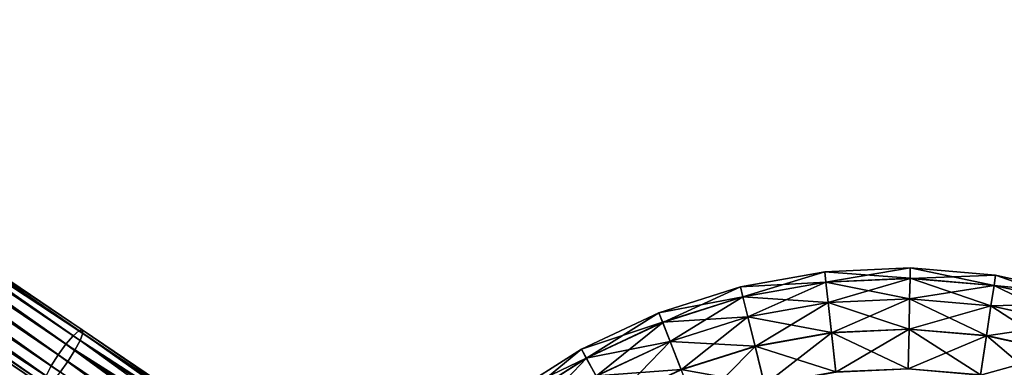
# Model space of a CAD drawing. Header units: millimetres. Extents: x 64 to 3333, y 103 to 3347.
# Tile 336 of 519: x 3015 to 3087, y 904 to 929. Entities that reach past the tile are written whole.
import ezdxf

# ---------------------------------------------------------------- set-up
doc = ezdxf.new("R2010")
doc.units = ezdxf.units.MM
doc.header["$LTSCALE"] = 25.4
doc.layers.get('0').update_dxf_attribs({"true_color": 0xff5454})

# ---------------------------------------------------------------- blocks, each defined once
blk = doc.blocks.new('SPIDER-6785-9743.STL')
at = {"color": 0}
mesh = blk.add_polyface(dxfattribs=at)
corners = [(2985.215, 928.855, 1382.335), (3019.356, 906.414, 1392.631), (2985.739, 929.155, 1381.569), (3018.937, 906.043, 1393.431)]
mesh.append_faces([[corners[k] for k in face] for face in [(0, 1, 2), (1, 0, 3)]], dxfattribs={"vtx0": -1, "color": 0})
mesh = blk.add_polyface(dxfattribs=at)
corners = [(2985.739, 929.155, 1381.569), (3019.598, 906.48, 1391.689), (2986.106, 929.136, 1380.665), (3019.356, 906.414, 1392.631)]
mesh.append_faces([[corners[k] for k in face] for face in [(0, 1, 2), (1, 0, 3)]], dxfattribs={"vtx0": -1, "color": 0})
mesh = blk.add_polyface(dxfattribs=at)
corners = [(2986.106, 929.136, 1380.665), (3019.628, 906.23, 1390.746), (2986.26, 928.802, 1379.762), (3019.598, 906.48, 1391.689)]
mesh.append_faces([[corners[k] for k in face] for face in [(0, 1, 2), (1, 0, 3)]], dxfattribs={"vtx0": -1, "color": 0})
mesh = blk.add_polyface(dxfattribs=at)
corners = [(3017.842, 904.65, 1394.152), (2984.613, 928.283, 1382.847), (2984.025, 927.526, 1383.027), (3018.405, 905.424, 1393.965)]
mesh.append_faces([[corners[k] for k in face] for face in [(0, 1, 2), (1, 0, 3)]], dxfattribs={"vtx0": -1, "color": 0})
mesh = blk.add_polyface(dxfattribs=at)
corners = [(3018.405, 905.424, 1393.965), (2985.215, 928.855, 1382.335), (2984.613, 928.283, 1382.847), (3018.937, 906.043, 1393.431)]
mesh.append_faces([[corners[k] for k in face] for face in [(0, 1, 2), (1, 0, 3)]], dxfattribs={"vtx0": -1, "color": 0})
mesh = blk.add_polyface(dxfattribs=at)
corners = [(2986.26, 928.802, 1379.762), (3019.439, 905.703, 1389.947), (2986.177, 928.204, 1378.996), (3019.628, 906.23, 1390.746)]
mesh.append_faces([[corners[k] for k in face] for face in [(0, 1, 2), (1, 0, 3)]], dxfattribs={"vtx0": -1, "color": 0})
mesh = blk.add_polyface(dxfattribs=at)
corners = [(3017.333, 903.839, 1393.965), (2984.025, 927.526, 1383.027), (2983.541, 926.698, 1382.847), (3017.842, 904.65, 1394.152)]
mesh.append_faces([[corners[k] for k in face] for face in [(0, 1, 2), (1, 0, 3)]], dxfattribs={"vtx0": -1, "color": 0})
mesh = blk.add_polyface(dxfattribs=at)
corners = [(2986.177, 928.204, 1378.996), (3019.062, 904.98, 1389.413), (2985.87, 927.433, 1378.484), (3019.439, 905.703, 1389.947)]
mesh.append_faces([[corners[k] for k in face] for face in [(0, 1, 2), (1, 0, 3)]], dxfattribs={"vtx0": -1, "color": 0})
mesh = blk.add_polyface(dxfattribs=at)
corners = [(2985.87, 927.433, 1378.484), (3018.553, 904.169, 1389.225), (2985.386, 926.605, 1378.304), (3019.062, 904.98, 1389.413)]
mesh.append_faces([[corners[k] for k in face] for face in [(0, 1, 2), (1, 0, 3)]], dxfattribs={"vtx0": -1, "color": 0})
mesh = blk.add_polyface(dxfattribs=at)
corners = [(3016.956, 903.115, 1393.431), (2983.541, 926.698, 1382.847), (2983.234, 925.927, 1382.335), (3017.333, 903.839, 1393.965)]
mesh.append_faces([[corners[k] for k in face] for face in [(0, 1, 2), (1, 0, 3)]], dxfattribs={"vtx0": -1, "color": 0})
mesh = blk.add_polyface(dxfattribs=at)
corners = [(2985.386, 926.605, 1378.304), (3017.99, 903.395, 1389.413), (2984.798, 925.848, 1378.484), (3018.553, 904.169, 1389.225)]
mesh.append_faces([[corners[k] for k in face] for face in [(0, 1, 2), (1, 0, 3)]], dxfattribs={"vtx0": -1, "color": 0})
mesh = blk.add_polyface(dxfattribs=at)
corners = [(3016.768, 902.588, 1392.631), (2983.234, 925.927, 1382.335), (2983.151, 925.328, 1381.569), (3016.956, 903.115, 1393.431)]
mesh.append_faces([[corners[k] for k in face] for face in [(0, 1, 2), (1, 0, 3)]], dxfattribs={"vtx0": -1, "color": 0})
mesh = blk.add_polyface(dxfattribs=at)
corners = [(2984.798, 925.848, 1378.484), (3017.458, 902.775, 1389.947), (2984.196, 925.276, 1378.996), (3017.99, 903.395, 1389.413)]
mesh.append_faces([[corners[k] for k in face] for face in [(0, 1, 2), (1, 0, 3)]], dxfattribs={"vtx0": -1, "color": 0})
mesh = blk.add_polyface(dxfattribs=at)
corners = [(3016.797, 902.339, 1391.689), (2983.151, 925.328, 1381.569), (2983.304, 924.995, 1380.665), (3016.768, 902.588, 1392.631)]
mesh.append_faces([[corners[k] for k in face] for face in [(0, 1, 2), (1, 0, 3)]], dxfattribs={"vtx0": -1, "color": 0})
mesh = blk.add_polyface(dxfattribs=at)
corners = [(3017.04, 902.404, 1390.746), (2983.304, 924.995, 1380.665), (2983.672, 924.976, 1379.762), (3016.797, 902.339, 1391.689)]
mesh.append_faces([[corners[k] for k in face] for face in [(0, 1, 2), (1, 0, 3)]], dxfattribs={"vtx0": -1, "color": 0})
mesh = blk.add_polyface(dxfattribs=at)
corners = [(3017.458, 902.775, 1389.947), (2983.672, 924.976, 1379.762), (2984.196, 925.276, 1378.996), (3017.04, 902.404, 1390.746)]
mesh.append_faces([[corners[k] for k in face] for face in [(0, 1, 2), (1, 0, 3)]], dxfattribs={"vtx0": -1, "color": 0})
at = {"color": 7, "true_color": 0xffffff}
mesh = blk.add_polyface(dxfattribs=at)
corners = [(3073.903, 910.716, 64.909), (3080.158, 911.002, 58.885), (3073.903, 910.719, 58.885), (3080.158, 911, 64.909)]
mesh.append_faces([[corners[k] for k in face] for face in [(0, 1, 2), (1, 0, 3)]], dxfattribs={"vtx0": -1, "color": 7})
mesh = blk.add_polyface(dxfattribs=at)
corners = [(3073.903, 910.719, 58.885), (3080.143, 910.25, 52.908), (3073.986, 909.971, 52.908), (3080.158, 911.002, 58.885)]
mesh.append_faces([[corners[k] for k in face] for face in [(0, 1, 2), (1, 0, 3)]], dxfattribs={"vtx0": -1, "color": 7})
mesh = blk.add_polyface(dxfattribs=at)
corners = [(3073.987, 909.963, 70.885), (3080.158, 911, 64.909), (3073.903, 910.716, 64.909), (3080.142, 910.242, 70.885)]
mesh.append_faces([[corners[k] for k in face] for face in [(0, 1, 2), (1, 0, 3)]], dxfattribs={"vtx0": -1, "color": 7})
mesh = blk.add_polyface(dxfattribs=at)
corners = [(3080.142, 910.242, 70.885), (3086.395, 910.465, 64.909), (3080.158, 911, 64.909), (3086.281, 909.716, 70.885)]
mesh.append_faces([[corners[k] for k in face] for face in [(0, 1, 2), (1, 0, 3)]], dxfattribs={"vtx0": -1, "color": 7})
mesh = blk.add_polyface(dxfattribs=at)
corners = [(3080.158, 911.002, 58.885), (3086.282, 909.723, 52.908), (3080.143, 910.25, 52.908), (3086.396, 910.467, 58.885)]
mesh.append_faces([[corners[k] for k in face] for face in [(0, 1, 2), (1, 0, 3)]], dxfattribs={"vtx0": -1, "color": 7})
mesh = blk.add_polyface(dxfattribs=at)
corners = [(3080.158, 911, 64.909), (3086.396, 910.467, 58.885), (3080.158, 911.002, 58.885), (3086.395, 910.465, 64.909)]
mesh.append_faces([[corners[k] for k in face] for face in [(0, 1, 2), (1, 0, 3)]], dxfattribs={"vtx0": -1, "color": 7})
mesh = blk.add_polyface(dxfattribs=at)
corners = [(3067.74, 909.619, 64.909), (3073.903, 910.719, 58.885), (3067.739, 909.621, 58.885), (3073.903, 910.716, 64.909)]
mesh.append_faces([[corners[k] for k in face] for face in [(0, 1, 2), (1, 0, 3)]], dxfattribs={"vtx0": -1, "color": 7})
mesh = blk.add_polyface(dxfattribs=at)
corners = [(3067.739, 909.621, 58.885), (3073.986, 909.971, 52.908), (3067.919, 908.89, 52.908), (3073.903, 910.719, 58.885)]
mesh.append_faces([[corners[k] for k in face] for face in [(0, 1, 2), (1, 0, 3)]], dxfattribs={"vtx0": -1, "color": 7})
mesh = blk.add_polyface(dxfattribs=at)
corners = [(3067.921, 908.883, 70.885), (3073.903, 910.716, 64.909), (3067.74, 909.619, 64.909), (3073.987, 909.963, 70.885)]
mesh.append_faces([[corners[k] for k in face] for face in [(0, 1, 2), (1, 0, 3)]], dxfattribs={"vtx0": -1, "color": 7})
mesh = blk.add_polyface(dxfattribs=at)
corners = [(3073.986, 909.971, 52.908), (3080.112, 908.754, 47.072), (3074.152, 908.484, 47.072), (3080.143, 910.25, 52.908)]
mesh.append_faces([[corners[k] for k in face] for face in [(0, 1, 2), (1, 0, 3)]], dxfattribs={"vtx0": -1, "color": 7})
mesh = blk.add_polyface(dxfattribs=at)
corners = [(3074.153, 908.471, 76.72), (3080.142, 910.242, 70.885), (3073.987, 909.963, 70.885), (3080.112, 908.742, 76.72)]
mesh.append_faces([[corners[k] for k in face] for face in [(0, 1, 2), (1, 0, 3)]], dxfattribs={"vtx0": -1, "color": 7})
mesh = blk.add_polyface(dxfattribs=at)
corners = [(3080.143, 910.25, 52.908), (3086.057, 908.244, 47.072), (3080.112, 908.754, 47.072), (3086.282, 909.723, 52.908)]
mesh.append_faces([[corners[k] for k in face] for face in [(0, 1, 2), (1, 0, 3)]], dxfattribs={"vtx0": -1, "color": 7})
mesh = blk.add_polyface(dxfattribs=at)
corners = [(3080.112, 908.742, 76.72), (3086.281, 909.716, 70.885), (3080.142, 910.242, 70.885), (3086.055, 908.232, 76.72)]
mesh.append_faces([[corners[k] for k in face] for face in [(0, 1, 2), (1, 0, 3)]], dxfattribs={"vtx0": -1, "color": 7})
mesh = blk.add_polyface(dxfattribs=at)
corners = [(3086.281, 909.716, 70.885), (3092.51, 909.12, 64.909), (3086.395, 910.465, 64.909), (3092.299, 908.392, 70.885)]
mesh.append_faces([[corners[k] for k in face] for face in [(0, 1, 2), (1, 0, 3)]], dxfattribs={"vtx0": -1, "color": 7})
mesh = blk.add_polyface(dxfattribs=at)
corners = [(3086.396, 910.467, 58.885), (3092.301, 908.399, 52.908), (3086.282, 909.723, 52.908), (3092.51, 909.122, 58.885)]
mesh.append_faces([[corners[k] for k in face] for face in [(0, 1, 2), (1, 0, 3)]], dxfattribs={"vtx0": -1, "color": 7})
mesh = blk.add_polyface(dxfattribs=at)
corners = [(3086.395, 910.465, 64.909), (3092.51, 909.122, 58.885), (3086.396, 910.467, 58.885), (3092.51, 909.12, 64.909)]
mesh.append_faces([[corners[k] for k in face] for face in [(0, 1, 2), (1, 0, 3)]], dxfattribs={"vtx0": -1, "color": 7})
mesh = blk.add_polyface(dxfattribs=at)
corners = [(3061.772, 907.726, 64.909), (3067.739, 909.621, 58.885), (3061.771, 907.728, 58.885), (3067.74, 909.619, 64.909)]
mesh.append_faces([[corners[k] for k in face] for face in [(0, 1, 2), (1, 0, 3)]], dxfattribs={"vtx0": -1, "color": 7})
mesh = blk.add_polyface(dxfattribs=at)
corners = [(3061.771, 907.728, 58.885), (3067.919, 908.89, 52.908), (3062.045, 907.027, 52.908), (3067.739, 909.621, 58.885)]
mesh.append_faces([[corners[k] for k in face] for face in [(0, 1, 2), (1, 0, 3)]], dxfattribs={"vtx0": -1, "color": 7})
mesh = blk.add_polyface(dxfattribs=at)
corners = [(3062.048, 907.02, 70.885), (3067.74, 909.619, 64.909), (3061.772, 907.726, 64.909), (3067.921, 908.883, 70.885)]
mesh.append_faces([[corners[k] for k in face] for face in [(0, 1, 2), (1, 0, 3)]], dxfattribs={"vtx0": -1, "color": 7})
mesh = blk.add_polyface(dxfattribs=at)
corners = [(3067.919, 908.89, 52.908), (3074.152, 908.484, 47.072), (3068.277, 907.438, 47.072), (3073.986, 909.971, 52.908)]
mesh.append_faces([[corners[k] for k in face] for face in [(0, 1, 2), (1, 0, 3)]], dxfattribs={"vtx0": -1, "color": 7})
mesh = blk.add_polyface(dxfattribs=at)
corners = [(3068.28, 907.426, 76.72), (3073.987, 909.963, 70.885), (3067.921, 908.883, 70.885), (3074.153, 908.471, 76.72)]
mesh.append_faces([[corners[k] for k in face] for face in [(0, 1, 2), (1, 0, 3)]], dxfattribs={"vtx0": -1, "color": 7})
mesh = blk.add_polyface(dxfattribs=at)
corners = [(3086.055, 908.232, 76.72), (3092.299, 908.392, 70.885), (3086.281, 909.716, 70.885), (3091.882, 906.95, 76.72)]
mesh.append_faces([[corners[k] for k in face] for face in [(0, 1, 2), (1, 0, 3)]], dxfattribs={"vtx0": -1, "color": 7})
mesh = blk.add_polyface(dxfattribs=at)
corners = [(3086.282, 909.723, 52.908), (3091.885, 906.962, 47.072), (3086.057, 908.244, 47.072), (3092.301, 908.399, 52.908)]
mesh.append_faces([[corners[k] for k in face] for face in [(0, 1, 2), (1, 0, 3)]], dxfattribs={"vtx0": -1, "color": 7})
mesh = blk.add_polyface(dxfattribs=at)
corners = [(3062.045, 907.027, 52.908), (3068.277, 907.438, 47.072), (3062.59, 905.634, 47.072), (3067.919, 908.89, 52.908)]
mesh.append_faces([[corners[k] for k in face] for face in [(0, 1, 2), (1, 0, 3)]], dxfattribs={"vtx0": -1, "color": 7})
mesh = blk.add_polyface(dxfattribs=at)
corners = [(3062.594, 905.622, 76.72), (3067.921, 908.883, 70.885), (3062.048, 907.02, 70.885), (3068.28, 907.426, 76.72)]
mesh.append_faces([[corners[k] for k in face] for face in [(0, 1, 2), (1, 0, 3)]], dxfattribs={"vtx0": -1, "color": 7})
mesh = blk.add_polyface(dxfattribs=at)
corners = [(3068.277, 907.438, 47.072), (3074.397, 906.281, 41.47), (3068.808, 905.286, 41.47), (3074.152, 908.484, 47.072)]
mesh.append_faces([[corners[k] for k in face] for face in [(0, 1, 2), (1, 0, 3)]], dxfattribs={"vtx0": -1, "color": 7})
mesh = blk.add_polyface(dxfattribs=at)
corners = [(3068.812, 905.27, 82.32), (3074.153, 908.471, 76.72), (3068.28, 907.426, 76.72), (3074.398, 906.264, 82.32)]
mesh.append_faces([[corners[k] for k in face] for face in [(0, 1, 2), (1, 0, 3)]], dxfattribs={"vtx0": -1, "color": 7})
mesh = blk.add_polyface(dxfattribs=at)
corners = [(3074.152, 908.484, 47.072), (3080.068, 906.539, 41.47), (3074.397, 906.281, 41.47), (3080.112, 908.754, 47.072)]
mesh.append_faces([[corners[k] for k in face] for face in [(0, 1, 2), (1, 0, 3)]], dxfattribs={"vtx0": -1, "color": 7})
mesh = blk.add_polyface(dxfattribs=at)
corners = [(3074.398, 906.264, 82.32), (3080.112, 908.742, 76.72), (3074.153, 908.471, 76.72), (3080.067, 906.521, 82.32)]
mesh.append_faces([[corners[k] for k in face] for face in [(0, 1, 2), (1, 0, 3)]], dxfattribs={"vtx0": -1, "color": 7})
mesh = blk.add_polyface(dxfattribs=at)
corners = [(3080.067, 906.521, 82.32), (3086.055, 908.232, 76.72), (3080.112, 908.742, 76.72), (3085.721, 906.036, 82.32)]
mesh.append_faces([[corners[k] for k in face] for face in [(0, 1, 2), (1, 0, 3)]], dxfattribs={"vtx0": -1, "color": 7})
mesh = blk.add_polyface(dxfattribs=at)
corners = [(3080.112, 908.754, 47.072), (3085.724, 906.053, 41.47), (3080.068, 906.539, 41.47), (3086.057, 908.244, 47.072)]
mesh.append_faces([[corners[k] for k in face] for face in [(0, 1, 2), (1, 0, 3)]], dxfattribs={"vtx0": -1, "color": 7})
mesh = blk.add_polyface(dxfattribs=at)
corners = [(3085.721, 906.036, 82.32), (3091.882, 906.95, 76.72), (3086.055, 908.232, 76.72), (3091.264, 904.818, 82.32)]
mesh.append_faces([[corners[k] for k in face] for face in [(0, 1, 2), (1, 0, 3)]], dxfattribs={"vtx0": -1, "color": 7})
mesh = blk.add_polyface(dxfattribs=at)
corners = [(3086.057, 908.244, 47.072), (3091.269, 904.834, 41.47), (3085.724, 906.053, 41.47), (3091.885, 906.962, 47.072)]
mesh.append_faces([[corners[k] for k in face] for face in [(0, 1, 2), (1, 0, 3)]], dxfattribs={"vtx0": -1, "color": 7})
mesh = blk.add_polyface(dxfattribs=at)
corners = [(3056.102, 905.07, 64.909), (3061.771, 907.728, 58.885), (3056.101, 905.073, 58.885), (3061.772, 907.726, 64.909)]
mesh.append_faces([[corners[k] for k in face] for face in [(0, 1, 2), (1, 0, 3)]], dxfattribs={"vtx0": -1, "color": 7})
mesh = blk.add_polyface(dxfattribs=at)
corners = [(3056.101, 905.073, 58.885), (3062.045, 907.027, 52.908), (3056.464, 904.413, 52.908), (3061.771, 907.728, 58.885)]
mesh.append_faces([[corners[k] for k in face] for face in [(0, 1, 2), (1, 0, 3)]], dxfattribs={"vtx0": -1, "color": 7})
mesh = blk.add_polyface(dxfattribs=at)
corners = [(3056.468, 904.407, 70.885), (3061.772, 907.726, 64.909), (3056.102, 905.07, 64.909), (3062.048, 907.02, 70.885)]
mesh.append_faces([[corners[k] for k in face] for face in [(0, 1, 2), (1, 0, 3)]], dxfattribs={"vtx0": -1, "color": 7})
mesh = blk.add_polyface(dxfattribs=at)
corners = [(3062.59, 905.634, 47.072), (3068.808, 905.286, 41.47), (3063.396, 903.57, 41.47), (3068.277, 907.438, 47.072)]
mesh.append_faces([[corners[k] for k in face] for face in [(0, 1, 2), (1, 0, 3)]], dxfattribs={"vtx0": -1, "color": 7})
mesh = blk.add_polyface(dxfattribs=at)
corners = [(3063.403, 903.554, 82.32), (3068.28, 907.426, 76.72), (3062.594, 905.622, 76.72), (3068.812, 905.27, 82.32)]
mesh.append_faces([[corners[k] for k in face] for face in [(0, 1, 2), (1, 0, 3)]], dxfattribs={"vtx0": -1, "color": 7})
mesh = blk.add_polyface(dxfattribs=at)
corners = [(3056.464, 904.413, 52.908), (3062.59, 905.634, 47.072), (3057.186, 903.103, 47.072), (3062.045, 907.027, 52.908)]
mesh.append_faces([[corners[k] for k in face] for face in [(0, 1, 2), (1, 0, 3)]], dxfattribs={"vtx0": -1, "color": 7})
mesh = blk.add_polyface(dxfattribs=at)
corners = [(3057.192, 903.092, 76.72), (3062.048, 907.02, 70.885), (3056.468, 904.407, 70.885), (3062.594, 905.622, 76.72)]
mesh.append_faces([[corners[k] for k in face] for face in [(0, 1, 2), (1, 0, 3)]], dxfattribs={"vtx0": -1, "color": 7})
at = {"color": 0}
mesh = blk.add_polyface(dxfattribs=at)
corners = [(3041.11, 891.044, 1395.248), (3018.937, 906.043, 1393.431), (3018.405, 905.424, 1393.965)]
mesh.append_faces([[corners[k] for k in face] for face in [(0, 1, 2)]], dxfattribs={"color": 0})
mesh = blk.add_polyface(dxfattribs=at)
corners = [(3041.368, 891.524, 1394.439), (3019.356, 906.414, 1392.631), (3018.937, 906.043, 1393.431)]
mesh.append_faces([[corners[k] for k in face] for face in [(0, 1, 2)]], dxfattribs={"color": 0})
mesh = blk.add_polyface(dxfattribs=at)
corners = [(3041.11, 891.044, 1395.248), (3041.368, 891.524, 1394.439), (3018.937, 906.043, 1393.431)]
mesh.append_faces([[corners[k] for k in face] for face in [(0, 1, 2)]], dxfattribs={"color": 0})
mesh = blk.add_polyface(dxfattribs=at)
corners = [(3019.356, 906.414, 1392.631), (3041.421, 891.718, 1393.485), (3019.598, 906.48, 1391.689), (3041.368, 891.524, 1394.439)]
mesh.append_faces([[corners[k] for k in face] for face in [(0, 1, 2), (1, 0, 3)]], dxfattribs={"vtx0": -1, "color": 0})
mesh = blk.add_polyface(dxfattribs=at)
corners = [(3040.913, 891.178, 1391.721), (3019.439, 905.703, 1389.947), (3019.628, 906.23, 1390.746)]
mesh.append_faces([[corners[k] for k in face] for face in [(0, 1, 2)]], dxfattribs={"color": 0})
mesh = blk.add_polyface(dxfattribs=at)
corners = [(3019.598, 906.48, 1391.689), (3041.261, 891.596, 1392.53), (3019.628, 906.23, 1390.746), (3041.421, 891.718, 1393.485)]
mesh.append_faces([[corners[k] for k in face] for face in [(0, 1, 2), (1, 0, 3)]], dxfattribs={"vtx0": -1, "color": 0})
mesh = blk.add_polyface(dxfattribs=at)
corners = [(3041.261, 891.596, 1392.53), (3040.913, 891.178, 1391.721), (3019.628, 906.23, 1390.746)]
mesh.append_faces([[corners[k] for k in face] for face in [(0, 1, 2)]], dxfattribs={"color": 0})
at = {"color": 7, "true_color": 0xffffff}
mesh = blk.add_polyface(dxfattribs=at)
corners = [(3068.808, 905.286, 41.47), (3074.717, 903.398, 36.191), (3069.502, 902.47, 36.191), (3074.397, 906.281, 41.47)]
mesh.append_faces([[corners[k] for k in face] for face in [(0, 1, 2), (1, 0, 3)]], dxfattribs={"vtx0": -1, "color": 7})
mesh = blk.add_polyface(dxfattribs=at)
corners = [(3069.507, 902.449, 87.597), (3074.398, 906.264, 82.32), (3068.812, 905.27, 82.32), (3074.72, 903.377, 87.597)]
mesh.append_faces([[corners[k] for k in face] for face in [(0, 1, 2), (1, 0, 3)]], dxfattribs={"vtx0": -1, "color": 7})
mesh = blk.add_polyface(dxfattribs=at)
corners = [(3074.397, 906.281, 41.47), (3080.01, 903.638, 36.191), (3074.717, 903.398, 36.191), (3080.068, 906.539, 41.47)]
mesh.append_faces([[corners[k] for k in face] for face in [(0, 1, 2), (1, 0, 3)]], dxfattribs={"vtx0": -1, "color": 7})
mesh = blk.add_polyface(dxfattribs=at)
corners = [(3074.72, 903.377, 87.597), (3080.067, 906.521, 82.32), (3074.398, 906.264, 82.32), (3080.009, 903.617, 87.597)]
mesh.append_faces([[corners[k] for k in face] for face in [(0, 1, 2), (1, 0, 3)]], dxfattribs={"vtx0": -1, "color": 7})
mesh = blk.add_polyface(dxfattribs=at)
corners = [(3080.009, 903.617, 87.597), (3085.721, 906.036, 82.32), (3080.067, 906.521, 82.32), (3085.284, 903.164, 87.597)]
mesh.append_faces([[corners[k] for k in face] for face in [(0, 1, 2), (1, 0, 3)]], dxfattribs={"vtx0": -1, "color": 7})
mesh = blk.add_polyface(dxfattribs=at)
corners = [(3080.068, 906.539, 41.47), (3085.288, 903.186, 36.191), (3080.01, 903.638, 36.191), (3085.724, 906.053, 41.47)]
mesh.append_faces([[corners[k] for k in face] for face in [(0, 1, 2), (1, 0, 3)]], dxfattribs={"vtx0": -1, "color": 7})
mesh = blk.add_polyface(dxfattribs=at)
corners = [(3085.284, 903.164, 87.597), (3091.264, 904.818, 82.32), (3085.721, 906.036, 82.32), (3090.456, 902.027, 87.597)]
mesh.append_faces([[corners[k] for k in face] for face in [(0, 1, 2), (1, 0, 3)]], dxfattribs={"vtx0": -1, "color": 7})
mesh = blk.add_polyface(dxfattribs=at)
corners = [(3085.724, 906.053, 41.47), (3090.461, 902.048, 36.191), (3085.288, 903.186, 36.191), (3091.269, 904.834, 41.47)]
mesh.append_faces([[corners[k] for k in face] for face in [(0, 1, 2), (1, 0, 3)]], dxfattribs={"vtx0": -1, "color": 7})
at = {"color": 0}
mesh = blk.add_polyface(dxfattribs=at)
corners = [(3040.16, 889.552, 1395.979), (3018.405, 905.424, 1393.965), (3017.842, 904.65, 1394.152), (3040.686, 890.352, 1395.789)]
mesh.append_faces([[corners[k] for k in face] for face in [(0, 1, 2), (1, 0, 3)]], dxfattribs={"vtx0": -1, "color": 0})
mesh = blk.add_polyface(dxfattribs=at)
corners = [(3041.11, 891.044, 1395.248), (3018.405, 905.424, 1393.965), (3040.686, 890.352, 1395.789)]
mesh.append_faces([[corners[k] for k in face] for face in [(0, 1, 2)]], dxfattribs={"color": 0})
mesh = blk.add_polyface(dxfattribs=at)
corners = [(3040.428, 890.526, 1391.18), (3019.062, 904.98, 1389.413), (3019.439, 905.703, 1389.947)]
mesh.append_faces([[corners[k] for k in face] for face in [(0, 1, 2)]], dxfattribs={"color": 0})
mesh = blk.add_polyface(dxfattribs=at)
corners = [(3040.913, 891.178, 1391.721), (3040.428, 890.526, 1391.18), (3019.439, 905.703, 1389.947)]
mesh.append_faces([[corners[k] for k in face] for face in [(0, 1, 2)]], dxfattribs={"color": 0})
at = {"color": 7, "true_color": 0xffffff}
mesh = blk.add_polyface(dxfattribs=at)
corners = [(3057.186, 903.103, 47.072), (3063.396, 903.57, 41.47), (3058.255, 901.162, 41.47), (3062.59, 905.634, 47.072)]
mesh.append_faces([[corners[k] for k in face] for face in [(0, 1, 2), (1, 0, 3)]], dxfattribs={"vtx0": -1, "color": 7})
mesh = blk.add_polyface(dxfattribs=at)
corners = [(3058.263, 901.147, 82.32), (3062.594, 905.622, 76.72), (3057.192, 903.092, 76.72), (3063.403, 903.554, 82.32)]
mesh.append_faces([[corners[k] for k in face] for face in [(0, 1, 2), (1, 0, 3)]], dxfattribs={"vtx0": -1, "color": 7})
mesh = blk.add_polyface(dxfattribs=at)
corners = [(3063.396, 903.57, 41.47), (3069.502, 902.47, 36.191), (3064.452, 900.868, 36.191), (3068.808, 905.286, 41.47)]
mesh.append_faces([[corners[k] for k in face] for face in [(0, 1, 2), (1, 0, 3)]], dxfattribs={"vtx0": -1, "color": 7})
mesh = blk.add_polyface(dxfattribs=at)
corners = [(3064.46, 900.848, 87.597), (3068.812, 905.27, 82.32), (3063.403, 903.554, 82.32), (3069.507, 902.449, 87.597)]
mesh.append_faces([[corners[k] for k in face] for face in [(0, 1, 2), (1, 0, 3)]], dxfattribs={"vtx0": -1, "color": 7})
at = {"color": 0}
mesh = blk.add_polyface(dxfattribs=at)
corners = [(3039.614, 888.767, 1395.789), (3017.842, 904.65, 1394.152), (3017.333, 903.839, 1393.965), (3040.16, 889.552, 1395.979)]
mesh.append_faces([[corners[k] for k in face] for face in [(0, 1, 2), (1, 0, 3)]], dxfattribs={"vtx0": -1, "color": 0})
mesh = blk.add_polyface(dxfattribs=at)
corners = [(3019.062, 904.98, 1389.413), (3039.881, 889.741, 1390.99), (3018.553, 904.169, 1389.225), (3040.428, 890.526, 1391.18)]
mesh.append_faces([[corners[k] for k in face] for face in [(0, 1, 2), (1, 0, 3)]], dxfattribs={"vtx0": -1, "color": 0})
at = {"color": 7, "true_color": 0xffffff}
mesh = blk.add_polyface(dxfattribs=at)
corners = [(3050.828, 901.698, 64.909), (3056.101, 905.073, 58.885), (3050.826, 901.7, 58.885), (3056.102, 905.07, 64.909)]
mesh.append_faces([[corners[k] for k in face] for face in [(0, 1, 2), (1, 0, 3)]], dxfattribs={"vtx0": -1, "color": 7})
mesh = blk.add_polyface(dxfattribs=at)
corners = [(3050.826, 901.7, 58.885), (3056.464, 904.413, 52.908), (3051.272, 901.093, 52.908), (3056.101, 905.073, 58.885)]
mesh.append_faces([[corners[k] for k in face] for face in [(0, 1, 2), (1, 0, 3)]], dxfattribs={"vtx0": -1, "color": 7})
mesh = blk.add_polyface(dxfattribs=at)
corners = [(3051.277, 901.087, 70.885), (3056.102, 905.07, 64.909), (3050.828, 901.698, 64.909), (3056.468, 904.407, 70.885)]
mesh.append_faces([[corners[k] for k in face] for face in [(0, 1, 2), (1, 0, 3)]], dxfattribs={"vtx0": -1, "color": 7})
at = {"color": 0}
mesh = blk.add_polyface(dxfattribs=at)
corners = [(3039.614, 888.767, 1395.789), (3017.333, 903.839, 1393.965), (3016.956, 903.115, 1393.431)]
mesh.append_faces([[corners[k] for k in face] for face in [(0, 1, 2)]], dxfattribs={"color": 0})
mesh = blk.add_polyface(dxfattribs=at)
corners = [(3018.553, 904.169, 1389.225), (3039.356, 888.942, 1391.18), (3017.99, 903.395, 1389.413), (3039.881, 889.741, 1390.99)]
mesh.append_faces([[corners[k] for k in face] for face in [(0, 1, 2), (1, 0, 3)]], dxfattribs={"vtx0": -1, "color": 0})
at = {"color": 7, "true_color": 0xffffff}
mesh = blk.add_polyface(dxfattribs=at)
corners = [(3051.272, 901.093, 52.908), (3057.186, 903.103, 47.072), (3052.159, 899.888, 47.072), (3056.464, 904.413, 52.908)]
mesh.append_faces([[corners[k] for k in face] for face in [(0, 1, 2), (1, 0, 3)]], dxfattribs={"vtx0": -1, "color": 7})
mesh = blk.add_polyface(dxfattribs=at)
corners = [(3052.167, 899.878, 76.72), (3056.468, 904.407, 70.885), (3051.277, 901.087, 70.885), (3057.192, 903.092, 76.72)]
mesh.append_faces([[corners[k] for k in face] for face in [(0, 1, 2), (1, 0, 3)]], dxfattribs={"vtx0": -1, "color": 7})

msp = doc.modelspace()

# ---------------------------------------------------------------- block references
at = {"color": 250, "true_color": 0x262626}
msp.add_blockref('SPIDER-6785-9743.STL', (0, 0), dxfattribs=at)

doc.saveas('drawing.dxf')
